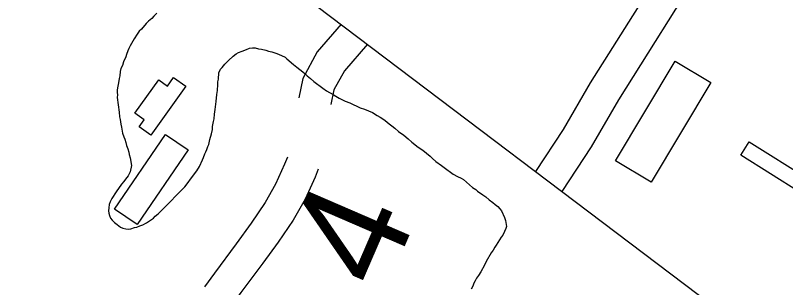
# Model space of a CAD drawing. Extents: x 3823584 to 3861785, y 301729 to 327625.
# Drawn here: x 3839341 to 3840042, y 321728 to 321976 of the extents above; entities that cross this region are included whole.
import ezdxf

# ---------------------------------------------------------------- set-up
doc = ezdxf.new("R2010")
doc.units = 0
for name, color, linetype in [('V-BLDG-OTLN', 7, 'Continuous'), ('V-RIVR-EDGE', 7, 'Continuous'), ('V-ROAD-CNTR', 7, 'Continuous'), ('V-SITE-VEGE', 7, 'Continuous'), ('V-SURV-IDEN', 7, 'Continuous')]:
    doc.layers.add(name, color=color, linetype=linetype)

msp = doc.modelspace()

# ---------------------------------------------------------------- linework, layer by layer
at = {"layer": 'V-BLDG-OTLN'}
for points in [[(3839974.16, 321915.42), (3839919.76, 321824.54), (3839887.32, 321843.95), (3839941.71, 321934.84)], [(3839495.98, 321911.83), (3839463.94, 321867.38), (3839453.32, 321875.04), (3839457.84, 321881.32), (3839449.29, 321887.48), (3839471.13, 321917.78), (3839479.05, 321912.07), (3839484.73, 321919.94)], [(3839497.88, 321853.88), (3839451.56, 321785.84), (3839430.92, 321799.89), (3839477.24, 321867.93)], [(3840009.14, 321861.22), (3840063.27, 321827.2), (3840055.64, 321815.05), (3840001.51, 321849.07)]]:
    msp.add_lwpolyline(points, close=True, dxfattribs=at)
at = {"layer": 'V-RIVR-EDGE'}
msp.add_spline([(3836304.38, 325474.18), (3836346.41, 325438.32), (3836389.41, 325406.07), (3836417.64, 325385.43), (3836442.67, 325366.73), (3836470.25, 325340.95), (3836497.82, 325313.88), (3836554.9, 325258.45), (3836598.51, 325215.91), (3836636.36, 325181.1), (3836681.26, 325139.85), (3836737.07, 325093.42), (3836790.94, 325041.22), (3836840.33, 324993.52), (3836889.07, 324947.12), (3836934.61, 324907.14), (3836980.81, 324871.03), (3837015.47, 324849.09), (3837040.49, 324829.1), (3837085.39, 324787.2), (3837143.76, 324734.34), (3837181.61, 324700.82), (3837223.29, 324659.57), (3837272.05, 324619.59), (3837314.38, 324579.63), (3837346.45, 324546.76), (3837364.4, 324527.43), (3837395.83, 324500.35), (3837442.02, 324462.31), (3837492.71, 324422.97), (3837554.31, 324372.67), (3837573.56, 324361.05), (3837583.2, 324359.1), (3837596.69, 324352.64), (3837621.08, 324337.79), (3837648.03, 324319.73), (3837677.54, 324292.01), (3837718.58, 324249.48), (3837753.85, 324214.68), (3837781.43, 324188.89), (3837800.05, 324179.85), (3837819.95, 324170.8), (3837850.72, 324134.08), (3837874.45, 324110.23), (3837909.07, 324073.5), (3837941.78, 324040.64), (3837989.87, 323991.66), (3838022.58, 323960.72), (3838034.12, 323947.83), (3838046.3, 323933.66), (3838066.83, 323916.25), (3838089.91, 323892.41), (3838140.59, 323849.21), (3838186.14, 323811.17), (3838215.65, 323785.38), (3838265.68, 323736.4), (3838297.1, 323707.39), (3838336.87, 323671.94), (3838359.95, 323645.52), (3838385.62, 323627.46), (3838404.24, 323615.84), (3838421.56, 323601.65), (3838441.44, 323582.32), (3838460.05, 323567.49), (3838468.4, 323563.61), (3838484.45, 323555.21), (3838548.59, 323496.55), (3838595.44, 323464.29), (3838649.98, 323422.37), (3838701.3, 323379.82), (3838749.43, 323345.62), (3838798.22, 323317.86), (3838856.62, 323274.64), (3838932.99, 323221.74), (3838989.47, 323184.31), (3839037.6, 323150.12), (3839068.42, 323134.62), (3839093.42, 323104.98), (3839110.73, 323086.94), (3839122.93, 323081.12), (3839143.46, 323065.64), (3839172.34, 323044.36), (3839190.96, 323032.74), (3839215.99, 323015.96), (3839242.32, 323006.26), (3839316.8, 322969.43), (3839341.84, 322955.87), (3839371.38, 322944.22), (3839391.29, 322935.81), (3839417.61, 322920.32), (3839461.26, 322894.5), (3839483.71, 322873.23), (3839520.3, 322851.28), (3839555.6, 322828.69), (3839599.9, 322806.72), (3839718.7, 322751.14), (3839768.14, 322726.59), (3839807.95, 322705.92), (3839836.85, 322696.21), (3839865.1, 322680.71), (3839887.57, 322667.8), (3839924.17, 322652.28), (3839969.76, 322630.31), (3840004.43, 322612.22), (3840037.82, 322597.35), (3840085.35, 322579.88), (3840108.46, 322565.68), (3840121.92, 322548.93), (3840123.18, 322539.92), (3840122.53, 322533.5), (3840118, 322521.29), (3840112.84, 322514.24), (3840095.47, 322509.14), (3840089.68, 322509.15), (3840085.17, 322504.66), (3840084.51, 322498.23), (3840085.78, 322491.8), (3840130.72, 322467.26), (3840169.89, 322448.52), (3840197.51, 322439.45), (3840209.08, 322437.5), (3840231.59, 322441.3), (3840246.39, 322448.98), (3840266.34, 322458.57), (3840273.43, 322466.27), (3840278.59, 322471.4), (3840288.9, 322480.37), (3840295.98, 322484.85), (3840301.77, 322484.84), (3840308.2, 322484.82), (3840320.4, 322479.01), (3840324.87, 322470), (3840326.78, 322461.63), (3840338.32, 322450.03), (3840344.74, 322444.88), (3840366.58, 322437.75), (3840385.84, 322428.06), (3840421.8, 322409.33), (3840466.1, 322385.43), (3840492.41, 322368.65), (3840506.53, 322357.04), (3840533.49, 322340.26), (3840559.18, 322331.2), (3840587.44, 322322.13), (3840611.85, 322311.78), (3840642.02, 322296.28), (3840678.62, 322276.26), (3840712.64, 322255.6), (3840733.18, 322242.05), (3840784.53, 322210.43), (3840835.89, 322183.3), (3840892.39, 322153.59), (3840923.85, 322139.37), (3840950.82, 322127.08), (3840989.33, 322099.99), (3841017.57, 322082.56), (3841061.24, 322062.52), (3841092.69, 322044.45), (3841151.1, 322005.09), (3841210.78, 321964.44), (3841240.29, 321939.29), (3841299.97, 321894.79), (3841335.89, 321862.55), (3841374.37, 321823.89), (3841411.57, 321789.72), (3841444.92, 321758.14), (3841469.94, 321736.22), (3841482.12, 321723.98), (3841496.22, 321704.66), (3841509.05, 321694.34), (3841523.18, 321687.23), (3841573.9, 321660.75), (3841623.97, 321631.69), (3841667.62, 321606.51), (3841696.52, 321593.59), (3841738.26, 321575.48), (3841787.07, 321556.72), (3841815.99, 321552.15), (3841851.33, 321544.99), (3841886.66, 321533.33), (3841930.32, 321511.36), (3841950.22, 321498.46), (3841977.18, 321482.96), (3841998.38, 321476.48), (3842052.99, 321463.49), (3842082.55, 321456.34), (3842109.52, 321444.7), (3842146.12, 321427.26), (3842196.2, 321402.06), (3842241.13, 321374.95), (3842288.63, 321345.26), (3842321.38, 321327.18), (3842366.94, 321295.56), (3842395.19, 321280.07), (3842429.22, 321264.55), (3842452.35, 321258.71), (3842470.97, 321249.66)], degree=3, dxfattribs=at)
at = {"layer": 'V-ROAD-CNTR'}
for points in [[(3835362.23, 325460.93), (3835509.51, 325334.35), (3835871.75, 325022.77), (3836108.4, 324817.6), (3836413.99, 324556.93), (3836839.75, 324193.66), (3837163.69, 323918.79), (3837445.02, 323669.36), (3837836.48, 323328.41), (3838069.57, 323134.88), (3838125.38, 323086.8), (3838255.98, 322989.46), (3838600, 322735.35), (3839019.31, 322425.42), (3839565.54, 322022.91), (3840024.88, 321675.23), (3840474.87, 321349.99), (3840728.36, 321161.31)], [(3839814.72, 321834.3), (3839839.98, 321872.63), (3839864.64, 321914.99), (3839943.64, 322040.76), (3840000.73, 322132.32), (3840032.17, 322176.76), (3840097.62, 322282.51)], [(3839838.69, 321816.16), (3839865.49, 321856.81), (3839890.31, 321899.46), (3839969.07, 322024.84), (3840025.72, 322115.71), (3840060.61, 322165.01)], [(3839637.46, 321968.48), (3839615.6, 321943.18), (3839602.33, 321919.07), (3839598.69, 321901.32)], [(3839661.43, 321950.33), (3839640.36, 321925.95), (3839630.8, 321908.59), (3839628.08, 321895.31)], [(3839588.44, 321847.39), (3839585.9, 321840.87), (3839577.68, 321822.81), (3839568.09, 321805.9), (3839555.25, 321787.21), (3839541.85, 321768.38), (3839521.95, 321741.75), (3839512.84, 321729.17)], [(3839616.39, 321836.5), (3839613.55, 321829.2), (3839604.44, 321809.18), (3839593.55, 321789.97), (3839579.84, 321770.01), (3839566.08, 321750.7), (3839546.11, 321723.98), (3839537.14, 321711.58)]]:
    msp.add_lwpolyline(points, dxfattribs=at)
at = {"layer": 'V-SITE-VEGE'}
for points in [[(3839469.37, 321978.45), (3839466.69, 321975.72), (3839464.91, 321973.6), (3839461.92, 321971.17), (3839459.84, 321969.05), (3839455.38, 321963.9), (3839453.29, 321962.08), (3839451.51, 321959.35), (3839448.85, 321955.12), (3839445.3, 321948.78), (3839443.82, 321946.36), (3839442.94, 321944.26), (3839441.76, 321940.94), (3839441.18, 321938.83), (3839439.12, 321934.01), (3839438.25, 321930.69), (3839436.77, 321927.97), (3839436.2, 321925.26), (3839435.63, 321921.35), (3839435.05, 321918.94), (3839434.77, 321916.84), (3839433.34, 321908.71), (3839433.36, 321906.31), (3839433.68, 321904.21), (3839433.41, 321901.5), (3839435.02, 321888.3), (3839435.36, 321884.09), (3839435.98, 321881.7), (3839436.62, 321877.49), (3839437.25, 321874.49), (3839438.2, 321869.09), (3839439.43, 321865.8), (3839440.35, 321863.71), (3839441.28, 321860.71), (3839441.91, 321858.01), (3839443.13, 321855.02), (3839444.07, 321851.72)], [(3839444.07, 321851.72), (3839444.38, 321849.62), (3839445.31, 321846.62), (3839446.28, 321839.72), (3839445.12, 321834), (3839443.35, 321830.38), (3839440.98, 321827.35), (3839439.5, 321825.23), (3839437.41, 321822.81), (3839432.37, 321815.86), (3839428.52, 321809.51), (3839427.04, 321806.49), (3839426.16, 321804.08), (3839425.59, 321801.07), (3839425.31, 321798.37), (3839425.63, 321796.27), (3839426.25, 321794.17), (3839427.17, 321791.77), (3839428.69, 321789.98), (3839430.81, 321787.9), (3839433.24, 321785.82), (3839436.26, 321783.44), (3839438.37, 321782.56), (3839441.08, 321781.98), (3839443.79, 321781.71), (3839445.89, 321782.02), (3839449.19, 321783.26), (3839451.29, 321783.58), (3839453.98, 321784.8), (3839456.68, 321785.73), (3839459.96, 321787.56), (3839463.55, 321790), (3839466.54, 321791.83), (3839468.02, 321793.64), (3839470.71, 321795.77), (3839473.98, 321799.1), (3839494.83, 321820.32), (3839497.21, 321823.05), (3839501.06, 321828.49), (3839505.81, 321834.85), (3839508.18, 321838.77), (3839511.13, 321844.81), (3839512.01, 321846.92), (3839513.19, 321850.23), (3839514.07, 321852.04), (3839514.96, 321854.16), (3839515.83, 321856.87), (3839516.72, 321858.68), (3839517.88, 321863.5), (3839519.33, 321868.62), (3839520.2, 321872.53), (3839520.18, 321875.24), (3839521.04, 321879.75), (3839521.62, 321882.16), (3839521.88, 321886.37), (3839522.74, 321890.58), (3839523.58, 321898.1), (3839524.12, 321904.42), (3839524.69, 321908.03), (3839524.94, 321913.44), (3839524.92, 321915.84), (3839525.5, 321918.25), (3839526.05, 321923.97), (3839527.52, 321927.59), (3839529.01, 321929.1), (3839531.38, 321932.13), (3839534.66, 321935.46), (3839539.13, 321939.41), (3839541.82, 321941.53), (3839543.91, 321942.76), (3839547.2, 321943.99), (3839551.1, 321945.22), (3839553.79, 321946.45), (3839556.49, 321946.77), (3839558.9, 321946.8), (3839562.21, 321945.92), (3839564.92, 321945.65), (3839568.83, 321944.78), (3839571.24, 321943.9), (3839574.25, 321943.33), (3839577.87, 321942.16), (3839580.28, 321940.98), (3839586.32, 321938.33), (3839587.83, 321936.84), (3839593.89, 321931.79), (3839596.91, 321929.41), (3839599.64, 321927.03), (3839602.36, 321924.95), (3839604.48, 321923.17), (3839606.3, 321921.38), (3839609.33, 321919), (3839612.35, 321916.33), (3839620.52, 321910.09), (3839624.15, 321907.72), (3839630.19, 321904.47), (3839632.6, 321902.99), (3839635.63, 321900.91), (3839641.06, 321898.25), (3839645.28, 321896.79), (3839654.64, 321892.36), (3839658.56, 321890.9)], [(3839658.56, 321890.9), (3839665.79, 321887.96), (3839670.02, 321885.29), (3839673.04, 321883.82), (3839677.27, 321880.85), (3839679.7, 321878.77), (3839686.35, 321873.72), (3839689.69, 321870.74), (3839694.52, 321867.18), (3839698.46, 321863.91), (3839701.79, 321860.94), (3839707.54, 321856.48), (3839711.77, 321853.52), (3839718.43, 321848.16), (3839720.55, 321846.08), (3839723.58, 321843.4), (3839728.72, 321839.84), (3839731.14, 321837.76), (3839739.31, 321831.82), (3839743.24, 321829.76), (3839746.55, 321828.29), (3839748.67, 321826.8), (3839757.15, 321819.66), (3839760.17, 321817.89), (3839761.68, 321816.4), (3839766.52, 321812.84), (3839769.25, 321811.06), (3839772.27, 321808.39), (3839775.6, 321806.01), (3839777.72, 321804.23), (3839780.14, 321802.44), (3839781.96, 321800.36), (3839783.48, 321798.27), (3839786.24, 321792.28), (3839787.17, 321789.59), (3839788.12, 321784.19), (3839787.23, 321782.38), (3839786.05, 321779.66), (3839784.58, 321776.34), (3839783.09, 321774.53), (3839778.65, 321767.28), (3839777.47, 321765.16), (3839775.69, 321762.44), (3839773.91, 321760.02), (3839769.47, 321752.17), (3839768, 321748.85), (3839764.45, 321742.81), (3839762.37, 321739.49), (3839760.59, 321737.07), (3839759.41, 321734.65), (3839758.23, 321732.54), (3839757.35, 321729.83), (3839755.87, 321727.11)]]:
    msp.add_lwpolyline(points, dxfattribs=at)

# ---------------------------------------------------------------- texts
at = {"layer": 'V-SURV-IDEN'}
msp.add_text('843+16.4', height=100, rotation=66.61327, dxfattribs=at).set_placement((3839483.47, 321276.42))

doc.saveas('drawing.dxf')
